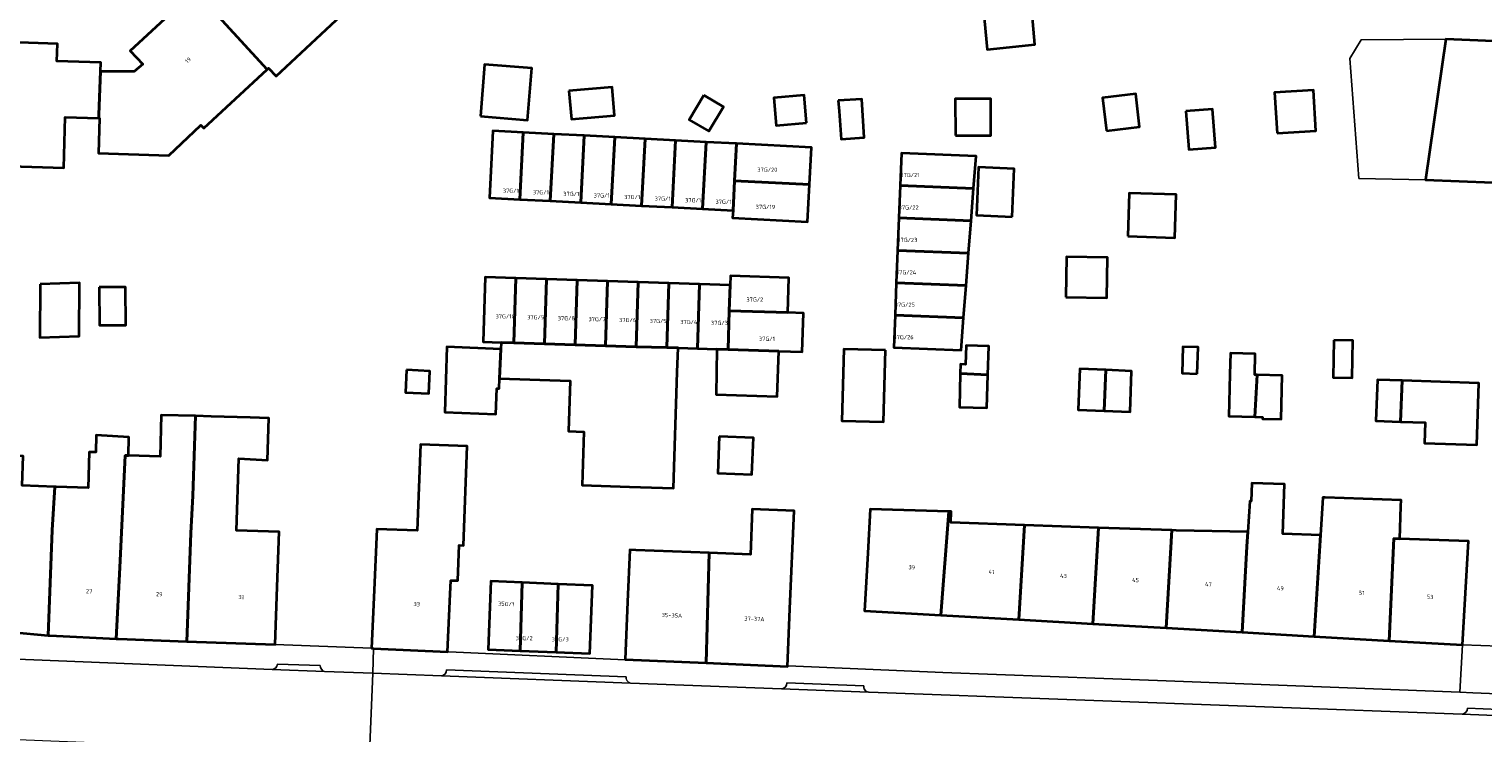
# Model space of a CAD drawing. Header units: metres. Extents: x 197700 to 204338, y 317132 to 325229.
# Tile 647 of 656: x 203347 to 203473, y 318667 to 318728. Entities that reach past the tile are written whole.
import ezdxf
from ezdxf.enums import TextEntityAlignment as Align

# ---------------------------------------------------------------- set-up
doc = ezdxf.new("R2010")
doc.units = ezdxf.units.M
for name, color, linetype, lineweight in [('B-WE-OG-BEBOUWING-GV', 7, 'Continuous', 35), ('B-WE-OG-BEBOUWING-T18', 10, 'Continuous', 18), ('B-WE-OG-TERREIN_ERF-GV', 7, 'Continuous', 18), ('B-WE-VH-VERHARDING_ASFALT-GV', 252, 'Continuous', 18), ('B-WE-VH-VERHARDING_BETONSTRAATSTEEN-GV', 252, 'Continuous', 18), ('B-WE-VH-VERHARDING_HALFVERHARDING-GV', 252, 'Continuous', 18), ('B-WE-VH-VERHARDING_TEGEL-GV', 252, 'Continuous', 18)]:
    doc.layers.add(name, color=color, linetype=linetype, lineweight=lineweight)
doc.styles.add('NLCS-ISO-M200-T18', font='NLCS-ISO.ttf', dxfattribs={"height": 0.36})

msp = doc.modelspace()

# ---------------------------------------------------------------- linework, layer by layer
at = {"layer": 'B-WE-OG-BEBOUWING-GV'}
for points in [[(203425.395, 318741.382), (203426.085, 318733.91), (203428.793, 318734.149), (203429.216, 318729.359), (203429.979, 318729.426), (203430.283, 318726.026), (203434.425, 318726.465), (203434.122, 318729.792), (203433.164, 318739.488), (203431.5, 318739.335), (203431.276, 318741.895), (203428.336, 318741.639)], [(203363.683, 318728.913), (203367.893, 318724.319), (203368.014, 318724.432), (203368.679, 318723.721), (203374.749, 318729.401), (203372.878, 318731.4), (203372.896, 318731.979), (203373.997, 318731.945), (203374.24, 318739.853), (203373.675, 318739.868), (203372.733, 318739.894), (203364.904, 318740.162), (203364.737, 318734.76), (203366.038, 318734.713), (203365.931, 318730.983)], [(203353.452, 318724.144), (203353.314, 318720.399), (203353.306, 318720.082), (203353.385, 318720.08), (203353.291, 318717.044), (203359.369, 318716.857), (203362.17, 318719.478), (203362.427, 318719.204), (203367.893, 318724.319), (203363.683, 318728.913), (203362.707, 318729.968), (203361.646, 318731.115), (203356.045, 318725.934), (203357.118, 318724.775), (203356.382, 318724.121)], [(203340.492, 318726.843), (203340.129, 318716.096), (203350.277, 318715.783), (203350.412, 318720.172), (203353.306, 318720.082), (203353.314, 318720.399), (203353.452, 318724.144), (203353.482, 318724.913), (203349.688, 318725.038), (203349.737, 318726.539)], [(203499.528, 318717.149), (203503.676, 318716.551), (203503.717, 318716.836), (203507.854, 318716.275), (203509.068, 318725.284), (203492.789, 318725.972), (203470.021, 318726.934), (203468.261, 318714.741), (203477.009, 318714.4), (203488.164, 318713.964), (203499.265, 318713.447)], [(203386.381, 318720.255), (203390.472, 318719.924), (203390.836, 318724.421), (203386.745, 318724.752)], [(203394.049, 318722.463), (203394.263, 318719.997), (203398.008, 318720.321), (203397.794, 318722.787)], [(203405.73, 318722.081), (203404.474, 318719.949), (203406.172, 318718.949), (203407.428, 318721.081)], [(203414.628, 318719.679), (203414.432, 318722.071), (203411.795, 318721.855), (203411.991, 318719.463)], [(203417.39, 318721.605), (203417.461, 318720.686), (203417.645, 318718.268), (203419.62, 318718.419), (203419.42, 318721.73)], [(203427.543, 318718.573), (203430.612, 318718.588), (203430.597, 318721.767), (203427.528, 318721.753)], [(203440.62, 318718.996), (203443.484, 318719.325), (203443.155, 318722.188), (203440.291, 318721.859)], [(203455.41, 318718.788), (203458.765, 318718.994), (203458.549, 318722.511), (203455.194, 318722.305)], [(203447.505, 318720.683), (203447.77, 318717.364), (203450.071, 318717.548), (203449.806, 318720.866)], [(203389.792, 318713.042), (203390.094, 318718.843), (203387.456, 318718.98), (203387.154, 318713.179)], [(203392.432, 318712.904), (203392.734, 318718.705), (203390.094, 318718.843), (203389.792, 318713.042)], [(203395.373, 318718.568), (203392.734, 318718.705), (203392.432, 318712.904), (203395.071, 318712.767)], [(203397.711, 318712.629), (203398.013, 318718.43), (203395.373, 318718.568), (203395.071, 318712.767)], [(203400.35, 318712.492), (203400.652, 318718.293), (203398.013, 318718.43), (203397.711, 318712.629)], [(203400.652, 318718.293), (203400.35, 318712.492), (203402.99, 318712.355), (203403.292, 318718.156)], [(203405.931, 318718.018), (203403.292, 318718.156), (203402.99, 318712.355), (203405.629, 318712.217)], [(203405.629, 318712.217), (203408.268, 318712.08), (203408.402, 318714.66), (203408.57, 318717.881), (203405.931, 318718.018)], [(203414.896, 318714.322), (203415.063, 318717.543), (203408.57, 318717.881), (203408.402, 318714.66)], [(203422.743, 318714.243), (203429.113, 318713.993), (203429.33, 318716.798), (203422.853, 318717.051)], [(203432.443, 318711.533), (203432.616, 318715.703), (203429.54, 318715.831), (203429.367, 318711.661)], [(203408.268, 318712.08), (203408.235, 318711.438), (203414.728, 318711.1), (203414.896, 318714.322), (203408.402, 318714.66)], [(203429.113, 318713.993), (203422.743, 318714.243), (203422.632, 318711.432), (203428.895, 318711.186)], [(203442.483, 318709.839), (203446.551, 318709.716), (203446.664, 318713.452), (203442.596, 318713.575)], [(203428.678, 318708.38), (203428.895, 318711.186), (203422.632, 318711.432), (203422.522, 318708.622)], [(203428.678, 318708.38), (203422.522, 318708.622), (203422.412, 318705.811), (203428.46, 318705.574)], [(203437.1, 318704.567), (203440.649, 318704.51), (203440.705, 318707.993), (203437.156, 318708.05)], [(203408.014, 318705.595), (203407.946, 318703.38), (203413.005, 318703.224), (203413.106, 318706.243), (203408.041, 318706.413)], [(203348.236, 318705.698), (203348.203, 318701.075), (203351.604, 318701.182), (203351.637, 318705.805)], [(203353.359, 318705.418), (203353.389, 318702.126), (203355.67, 318702.147), (203355.641, 318705.438)], [(203389.447, 318706.219), (203386.797, 318706.308), (203386.608, 318700.681), (203388.177, 318700.628), (203389.273, 318700.594)], [(203391.925, 318700.513), (203392.098, 318706.13), (203389.447, 318706.219), (203389.273, 318700.594)], [(203394.578, 318700.431), (203394.751, 318706.041), (203392.098, 318706.13), (203391.925, 318700.513)], [(203397.231, 318700.35), (203397.404, 318705.952), (203394.751, 318706.041), (203394.578, 318700.431)], [(203397.404, 318705.952), (203397.231, 318700.35), (203399.884, 318700.268), (203400.057, 318705.862)], [(203402.536, 318700.187), (203402.708, 318705.773), (203400.057, 318705.862), (203399.884, 318700.268)], [(203405.361, 318705.684), (203402.708, 318705.773), (203402.536, 318700.187), (203403.51, 318700.157), (203405.189, 318700.106)], [(203407.946, 318703.38), (203408.014, 318705.595), (203405.361, 318705.684), (203405.189, 318700.106), (203406.867, 318700.054), (203407.842, 318700.024)], [(203428.46, 318705.574), (203422.412, 318705.811), (203422.301, 318703), (203428.243, 318702.767)], [(203412.222, 318699.889), (203414.271, 318699.82), (203414.384, 318703.178), (203413.005, 318703.224), (203407.946, 318703.38), (203407.842, 318700.024)], [(203422.301, 318703), (203422.191, 318700.189), (203428.025, 318699.96), (203428.243, 318702.767)], [(203388.037, 318697.512), (203388.151, 318700.043), (203383.473, 318700.247), (203383.283, 318694.58), (203387.721, 318694.431), (203387.795, 318696.645), (203388.008, 318696.638)], [(203394.578, 318700.431), (203391.925, 318700.513), (203389.273, 318700.594), (203388.177, 318700.628), (203388.151, 318700.043), (203388.037, 318697.512), (203394.152, 318697.306), (203394.005, 318692.936), (203395.353, 318692.891), (203395.197, 318688.259), (203399.294, 318688.121), (203403.101, 318687.993), (203403.44, 318698.074), (203403.51, 318700.157), (203402.536, 318700.187), (203399.884, 318700.268), (203397.231, 318700.35)], [(203421.474, 318699.965), (203417.867, 318700.065), (203417.694, 318693.847), (203421.301, 318693.746)], [(203430.354, 318697.842), (203430.426, 318700.301), (203428.455, 318700.36), (203428.407, 318698.74), (203427.985, 318698.752), (203427.961, 318697.944)], [(203448.487, 318697.925), (203448.559, 318700.216), (203447.244, 318700.257), (203447.171, 318697.967)], [(203460.322, 318700.835), (203460.257, 318697.609), (203461.918, 318697.576), (203461.982, 318700.802)], [(203412.222, 318699.889), (203407.842, 318700.024), (203406.867, 318700.054), (203406.805, 318696.136), (203412.09, 318695.958)], [(203453.469, 318694.174), (203453.683, 318697.829), (203453.467, 318697.835), (203453.518, 318699.653), (203451.375, 318699.713), (203451.324, 318697.896), (203451.222, 318694.236)], [(203379.984, 318698.261), (203379.888, 318696.31), (203381.906, 318696.21), (203382.002, 318698.162)], [(203430.354, 318697.842), (203427.961, 318697.944), (203427.876, 318695.039), (203430.269, 318694.969)], [(203440.422, 318694.701), (203440.565, 318698.25), (203438.324, 318698.34), (203438.181, 318694.791)], [(203440.565, 318698.25), (203440.422, 318694.701), (203442.663, 318694.611), (203442.806, 318698.159)], [(203453.683, 318697.829), (203453.469, 318694.174), (203454.137, 318694.156), (203454.133, 318694.017), (203455.752, 318693.972), (203455.858, 318697.768)], [(203466.248, 318697.334), (203464.093, 318697.408), (203463.971, 318693.831), (203466.11, 318693.758)], [(203466.11, 318693.758), (203468.249, 318693.685), (203468.189, 318691.918), (203472.708, 318691.763), (203472.891, 318697.107), (203466.248, 318697.334)], [(203354.822, 318674.941), (203355.036, 318674.931), (203360.956, 318674.72), (203361.3, 318684.094), (203361.451, 318687.351), (203361.684, 318694.261), (203358.733, 318694.345), (203358.631, 318690.751), (203355.88, 318690.829), (203355.601, 318690.842), (203355.133, 318681.119)], [(203360.956, 318674.72), (203368.605, 318674.447), (203368.783, 318679.444), (203368.953, 318684.226), (203365.26, 318684.33), (203365.437, 318690.569), (203367.93, 318690.423), (203368.034, 318694.081), (203366.444, 318694.126), (203363.055, 318694.222), (203361.684, 318694.261), (203361.451, 318687.351), (203361.3, 318684.094)], [(203348.942, 318675.234), (203349.082, 318675.221), (203354.822, 318674.941), (203355.133, 318681.119), (203355.601, 318690.842), (203355.88, 318690.829), (203355.925, 318692.43), (203353.089, 318692.596), (203353.047, 318691.113), (203352.479, 318691.129), (203352.391, 318688.034), (203349.616, 318688.113), (203349.498, 318688.118), (203349.268, 318684.347)], [(203383.761, 318678.812), (203383.815, 318680.004), (203384.432, 318679.99), (203384.542, 318683.053), (203384.919, 318683.039), (203385.228, 318691.652), (203381.182, 318691.797), (203380.914, 318684.33), (203377.401, 318684.456), (203377.16, 318679.163), (203376.931, 318674.118), (203377.115, 318674.11), (203383.534, 318673.817)], [(203407.069, 318692.495), (203406.941, 318689.306), (203409.908, 318689.187), (203410.036, 318692.376)], [(203349.498, 318688.118), (203346.676, 318688.248), (203346.748, 318690.777), (203343.279, 318690.875), (203343.171, 318687.844), (203343.148, 318684.559), (203342.718, 318675.809), (203348.942, 318675.234), (203349.268, 318684.347)], [(203452.373, 318675.502), (203458.624, 318675.145), (203459.161, 318683.92), (203455.892, 318684.034), (203456.042, 318688.335), (203453.208, 318688.434), (203453.154, 318686.867), (203453.038, 318686.871), (203452.871, 318684.225), (203452.789, 318682.932)], [(203465.526, 318683.645), (203466.031, 318683.621), (203466.129, 318686.448), (203466.147, 318686.963), (203459.584, 318687.195), (203459.362, 318687.203), (203459.161, 318683.92), (203458.624, 318675.145), (203465.108, 318674.775)], [(203406.188, 318682.381), (203405.948, 318672.845), (203412.981, 318672.545), (203413.195, 318677.541), (203413.558, 318686.025), (203409.918, 318686.171), (203409.787, 318682.26)], [(203419.941, 318682.362), (203419.656, 318677.37), (203426.285, 318676.992), (203426.974, 318685.974), (203420.159, 318686.185)], [(203426.285, 318676.992), (203433.028, 318676.607), (203433.528, 318684.791), (203427.147, 318685.013), (203427.18, 318685.968), (203426.974, 318685.974)], [(203439.944, 318684.568), (203433.528, 318684.791), (203433.028, 318676.607), (203439.437, 318676.241)], [(203445.788, 318675.878), (203446.294, 318684.347), (203439.944, 318684.568), (203439.437, 318676.241)], [(203446.294, 318684.347), (203445.788, 318675.878), (203452.373, 318675.502), (203452.789, 318682.932), (203452.871, 318684.225), (203446.668, 318684.34)], [(203405.948, 318672.845), (203406.188, 318682.381), (203399.841, 318682.635), (203399.324, 318682.653), (203399.132, 318678.157), (203398.917, 318673.145)], [(203466.031, 318683.621), (203465.526, 318683.645), (203465.108, 318674.775), (203471.484, 318674.411), (203471.998, 318683.413)], [(203389.831, 318673.91), (203389.987, 318679.813), (203387.289, 318679.926), (203387.043, 318674.027)], [(203392.955, 318673.78), (203393.111, 318679.683), (203389.987, 318679.813), (203389.831, 318673.91)], [(203393.111, 318679.683), (203392.955, 318673.78), (203395.847, 318673.659), (203396.093, 318679.558)]]:
    msp.add_lwpolyline(points, close=True, dxfattribs=at)
at = {"layer": 'B-WE-OG-TERREIN_ERF-GV'}
for points in [[(203340.492, 318726.843), (203349.737, 318726.539), (203349.688, 318725.038), (203353.482, 318724.913), (203353.452, 318724.144), (203356.382, 318724.121), (203357.118, 318724.775), (203356.045, 318725.934), (203361.646, 318731.115)], [(203374.749, 318729.401), (203368.679, 318723.721), (203368.014, 318724.432), (203367.893, 318724.319), (203362.427, 318719.204), (203362.17, 318719.478), (203359.369, 318716.857), (203353.291, 318717.044), (203353.385, 318720.08), (203353.306, 318720.082), (203350.412, 318720.172), (203350.277, 318715.783), (203340.129, 318716.096)], [(203434.122, 318729.792), (203434.425, 318726.465), (203430.283, 318726.026), (203429.979, 318729.426)], [(203477.009, 318714.4), (203468.261, 318714.741), (203462.497, 318714.862), (203461.697, 318725.256), (203462.705, 318726.885), (203470.021, 318726.934), (203492.789, 318725.972)], [(203346.676, 318688.248), (203349.498, 318688.118), (203349.616, 318688.113), (203352.391, 318688.034), (203352.479, 318691.129), (203353.047, 318691.113), (203353.089, 318692.596), (203355.925, 318692.43), (203355.88, 318690.829), (203358.631, 318690.751), (203358.733, 318694.345), (203361.684, 318694.261), (203363.055, 318694.222), (203366.444, 318694.126), (203368.034, 318694.081), (203367.93, 318690.423), (203365.437, 318690.569), (203365.26, 318684.33), (203368.953, 318684.226), (203368.783, 318679.444), (203368.605, 318674.447), (203376.931, 318674.118), (203377.16, 318679.163), (203377.401, 318684.456), (203380.914, 318684.33), (203381.182, 318691.797), (203385.228, 318691.652), (203384.919, 318683.039), (203384.542, 318683.053), (203384.432, 318679.99), (203383.815, 318680.004), (203383.761, 318678.812), (203383.534, 318673.817), (203383.533, 318673.806), (203383.633, 318673.801), (203398.915, 318673.108), (203398.917, 318673.145), (203399.132, 318678.157), (203399.324, 318682.653), (203399.841, 318682.635), (203406.188, 318682.381), (203409.787, 318682.26), (203409.918, 318686.171), (203413.558, 318686.025), (203413.195, 318677.541), (203412.981, 318672.545), (203413.033, 318672.543), (203413.036, 318672.608), (203426.439, 318672.009), (203445.034, 318671.315), (203471.25, 318670.301), (203471.484, 318674.411), (203474.649, 318674.294)]]:
    msp.add_lwpolyline(points, dxfattribs=at)
for points in [[(203470.021, 318726.934), (203462.705, 318726.885), (203461.697, 318725.256), (203462.497, 318714.862), (203468.261, 318714.741)], [(203386.381, 318720.255), (203386.745, 318724.752), (203390.836, 318724.421), (203390.472, 318719.924)], [(203394.049, 318722.463), (203397.794, 318722.787), (203398.008, 318720.321), (203394.263, 318719.997)], [(203405.73, 318722.081), (203407.428, 318721.081), (203406.172, 318718.949), (203404.474, 318719.949)], [(203414.628, 318719.679), (203411.991, 318719.463), (203411.795, 318721.855), (203414.432, 318722.071)], [(203417.645, 318718.268), (203417.461, 318720.686), (203417.39, 318721.605), (203419.42, 318721.73), (203419.62, 318718.419)], [(203427.543, 318718.573), (203427.528, 318721.753), (203430.597, 318721.767), (203430.612, 318718.588)], [(203440.62, 318718.996), (203440.291, 318721.859), (203443.155, 318722.188), (203443.484, 318719.325)], [(203455.41, 318718.788), (203455.194, 318722.305), (203458.549, 318722.511), (203458.765, 318718.994)], [(203447.505, 318720.683), (203449.806, 318720.866), (203450.071, 318717.548), (203447.77, 318717.364)], [(203403.292, 318718.156), (203405.931, 318718.018), (203408.57, 318717.881), (203415.063, 318717.543), (203414.896, 318714.322), (203414.728, 318711.1), (203408.235, 318711.438), (203408.268, 318712.08), (203405.629, 318712.217), (203402.99, 318712.355), (203400.35, 318712.492), (203397.711, 318712.629), (203395.071, 318712.767), (203392.432, 318712.904), (203389.792, 318713.042), (203387.154, 318713.179), (203387.456, 318718.98), (203390.094, 318718.843), (203392.734, 318718.705), (203395.373, 318718.568), (203398.013, 318718.43), (203400.652, 318718.293)], [(203428.895, 318711.186), (203428.678, 318708.38), (203428.46, 318705.574), (203428.243, 318702.767), (203428.025, 318699.96), (203422.191, 318700.189), (203422.301, 318703), (203422.412, 318705.811), (203422.522, 318708.622), (203422.632, 318711.432), (203422.743, 318714.243), (203422.853, 318717.051), (203429.33, 318716.798), (203429.113, 318713.993)], [(203432.443, 318711.533), (203429.367, 318711.661), (203429.54, 318715.831), (203432.616, 318715.703)], [(203442.483, 318709.839), (203442.596, 318713.575), (203446.664, 318713.452), (203446.551, 318709.716)], [(203437.1, 318704.567), (203437.156, 318708.05), (203440.705, 318707.993), (203440.649, 318704.51)], [(203413.005, 318703.224), (203414.384, 318703.178), (203414.271, 318699.82), (203412.222, 318699.889), (203412.09, 318695.958), (203406.805, 318696.136), (203406.867, 318700.054), (203405.189, 318700.106), (203403.51, 318700.157), (203403.44, 318698.074), (203403.101, 318687.993), (203399.294, 318688.121), (203395.197, 318688.259), (203395.353, 318692.891), (203394.005, 318692.936), (203394.152, 318697.306), (203388.037, 318697.512), (203388.008, 318696.638), (203387.795, 318696.645), (203387.721, 318694.431), (203383.283, 318694.58), (203383.473, 318700.247), (203388.151, 318700.043), (203388.177, 318700.628), (203386.608, 318700.681), (203386.797, 318706.308), (203389.447, 318706.219), (203392.098, 318706.13), (203394.751, 318706.041), (203397.404, 318705.952), (203400.057, 318705.862), (203402.708, 318705.773), (203405.361, 318705.684), (203408.014, 318705.595), (203408.041, 318706.413), (203413.106, 318706.243)], [(203348.236, 318705.698), (203351.637, 318705.805), (203351.604, 318701.182), (203348.203, 318701.075)], [(203353.359, 318705.418), (203355.641, 318705.438), (203355.67, 318702.147), (203353.389, 318702.126)], [(203421.474, 318699.965), (203421.301, 318693.746), (203417.694, 318693.847), (203417.867, 318700.065)], [(203427.961, 318697.944), (203427.985, 318698.752), (203428.407, 318698.74), (203428.455, 318700.36), (203430.426, 318700.301), (203430.354, 318697.842), (203430.269, 318694.969), (203427.876, 318695.039)], [(203448.487, 318697.925), (203447.171, 318697.967), (203447.244, 318700.257), (203448.559, 318700.216)], [(203460.322, 318700.835), (203461.982, 318700.802), (203461.918, 318697.576), (203460.257, 318697.609)], [(203453.683, 318697.829), (203455.858, 318697.768), (203455.752, 318693.972), (203454.133, 318694.017), (203454.137, 318694.156), (203453.469, 318694.174), (203451.222, 318694.236), (203451.324, 318697.896), (203451.375, 318699.713), (203453.518, 318699.653), (203453.467, 318697.835)], [(203379.984, 318698.261), (203382.002, 318698.162), (203381.906, 318696.21), (203379.888, 318696.31)], [(203440.565, 318698.25), (203442.806, 318698.159), (203442.663, 318694.611), (203440.422, 318694.701), (203438.181, 318694.791), (203438.324, 318698.34)], [(203466.11, 318693.758), (203463.971, 318693.831), (203464.093, 318697.408), (203466.248, 318697.334), (203472.891, 318697.107), (203472.708, 318691.763), (203468.189, 318691.918), (203468.249, 318693.685)], [(203407.069, 318692.495), (203410.036, 318692.376), (203409.908, 318689.187), (203406.941, 318689.306)], [(203471.484, 318674.411), (203465.108, 318674.775), (203458.624, 318675.145), (203452.373, 318675.502), (203445.788, 318675.878), (203439.437, 318676.241), (203433.028, 318676.607), (203426.285, 318676.992), (203419.656, 318677.37), (203419.941, 318682.362), (203420.159, 318686.185), (203426.974, 318685.974), (203427.18, 318685.968), (203427.147, 318685.013), (203433.528, 318684.791), (203439.944, 318684.568), (203446.294, 318684.347), (203446.668, 318684.34), (203452.871, 318684.225), (203453.038, 318686.871), (203453.154, 318686.867), (203453.208, 318688.434), (203456.042, 318688.335), (203455.892, 318684.034), (203459.161, 318683.92), (203459.362, 318687.203), (203459.584, 318687.195), (203466.147, 318686.963), (203466.129, 318686.448), (203466.031, 318683.621), (203471.998, 318683.413)], [(203389.987, 318679.813), (203393.111, 318679.683), (203396.093, 318679.558), (203395.847, 318673.659), (203392.955, 318673.78), (203389.831, 318673.91), (203387.043, 318674.027), (203387.289, 318679.926)]]:
    msp.add_lwpolyline(points, close=True, dxfattribs=at)
at = {"layer": 'B-WE-VH-VERHARDING_ASFALT-GV'}
for points in [[(203368.324, 318672.276), (203343.391, 318673.297)], [(203344.108, 318666.298), (203376.504, 318664.991), (203376.758, 318664.982), (203377.045, 318671.948), (203372.881, 318672.105), (203368.324, 318672.276)], [(203500.422, 318667.261), (203498.806, 318667.326), (203496.859, 318667.404), (203495.803, 318667.446), (203495.787, 318667.447), (203484.702, 318667.887), (203475.035, 318668.271), (203471.438, 318668.414), (203420.074, 318670.323), (203420.007, 318670.327), (203412.468, 318670.607), (203399.389, 318671.103), (203383, 318671.724), (203377.045, 318671.948), (203376.758, 318664.982)]]:
    msp.add_lwpolyline(points, dxfattribs=at)
at = {"layer": 'B-WE-VH-VERHARDING_BETONSTRAATSTEEN-GV'}
for points in [[(203368.789, 318672.755, -0.3707445), (203368.324, 318672.276)], [(203372.881, 318672.105, -0.3614076), (203372.504, 318672.619)], [(203383.428, 318672.236, -0.4006194), (203383, 318671.724)], [(203399.389, 318671.103, -0.4100024), (203398.998, 318671.645)], [(203412.942, 318671.124, -0.4068179), (203412.468, 318670.607)], [(203420.007, 318670.327, -0.4149694), (203419.589, 318670.863)], [(203471.905, 318668.923, -0.3828634), (203471.438, 318668.414)]]:
    msp.add_lwpolyline(points, format="xyb", dxfattribs=at)
for points in [[(203372.504, 318672.619), (203368.789, 318672.755)], [(203368.324, 318672.276), (203372.881, 318672.105)], [(203383, 318671.724), (203399.389, 318671.103)], [(203398.998, 318671.645), (203383.428, 318672.236)], [(203419.589, 318670.863), (203412.942, 318671.124)], [(203412.468, 318670.607), (203420.007, 318670.327)], [(203474.614, 318668.811), (203471.905, 318668.923)], [(203471.438, 318668.414), (203475.035, 318668.271)]]:
    msp.add_lwpolyline(points, dxfattribs=at)
at = {"layer": 'B-WE-VH-VERHARDING_HALFVERHARDING-GV'}
msp.add_lwpolyline([(203474.649, 318674.294), (203471.484, 318674.411), (203471.25, 318670.301), (203472.369, 318670.258), (203474.519, 318670.178), (203474.629, 318673.752)], close=True, dxfattribs=at)
at = {"layer": 'B-WE-VH-VERHARDING_TEGEL-GV'}
for points in [[(203360.956, 318674.72), (203355.036, 318674.931), (203354.822, 318674.941), (203349.082, 318675.221), (203348.942, 318675.234), (203342.718, 318675.809), (203337.378, 318676.303), (203336.877, 318676.348), (203325.503, 318677.37), (203325.514, 318676.908), (203309.943, 318678.283), (203305.534, 318678.436), (203305.569, 318678.38)], [(203372.881, 318672.105), (203377.045, 318671.948), (203377.115, 318674.11), (203376.931, 318674.118), (203368.605, 318674.447), (203360.956, 318674.72)], [(203412.981, 318672.545), (203405.948, 318672.845), (203398.917, 318673.145), (203398.915, 318673.108), (203383.633, 318673.801), (203383.533, 318673.806), (203383.534, 318673.817), (203377.115, 318674.11), (203377.045, 318671.948), (203383, 318671.724)], [(203343.391, 318673.297), (203368.324, 318672.276)], [(203368.789, 318672.755), (203372.504, 318672.619)], [(203486.55, 318669.733), (203485.617, 318669.768), (203474.519, 318670.178), (203472.369, 318670.258), (203471.25, 318670.301), (203445.034, 318671.315), (203426.439, 318672.009), (203413.036, 318672.608), (203413.033, 318672.543), (203412.981, 318672.545)], [(203383.428, 318672.236), (203398.998, 318671.645)], [(203399.389, 318671.103), (203412.468, 318670.607)], [(203412.942, 318671.124), (203419.589, 318670.863)], [(203420.007, 318670.327), (203420.074, 318670.323), (203471.438, 318668.414)], [(203471.905, 318668.923), (203474.614, 318668.811)]]:
    msp.add_lwpolyline(points, dxfattribs=at)
for points in [[(203368.324, 318672.276, 0.3707445), (203368.789, 318672.755)], [(203372.504, 318672.619, 0.3614076), (203372.881, 318672.105)], [(203383, 318671.724, 0.4006194), (203383.428, 318672.236)], [(203398.998, 318671.645, 0.4100024), (203399.389, 318671.103)], [(203412.468, 318670.607, 0.4068179), (203412.942, 318671.124)], [(203419.589, 318670.863, 0.4149694), (203420.007, 318670.327)], [(203471.438, 318668.414, 0.3828634), (203471.905, 318668.923)]]:
    msp.add_lwpolyline(points, format="xyb", dxfattribs=at)

# ---------------------------------------------------------------- texts
at = {"layer": 'B-WE-OG-BEBOUWING-T18', "style": 'NLCS-ISO-M200-T18'}
for s, rotation, p in [('19', 42.7, (203361.045, 318725.11)), ('39', 356.8, (203423.756, 318681.143)), ('41', 356.8, (203430.656, 318680.749)), ('43', 356.8, (203436.896, 318680.393)), ('45', 356.8, (203443.14, 318680.036)), ('27', 357.3, (203352.482, 318679.06)), ('29', 358, (203358.559, 318678.808)), ('31', 358, (203365.653, 318678.555)), ('47', 356.8, (203449.454, 318679.675)), ('49', 356.8, (203455.69, 318679.319)), ('51', 356.8, (203462.728, 318678.917)), ('53', 356.8, (203468.667, 318678.578)), ('33', 357.4, (203380.862, 318677.943)), ('35G/1', 357.6, (203388.605, 318677.965)), ('35-35A', 357.6, (203402.973, 318676.976)), ('37-37A', 357.6, (203410.123, 318676.671))]:
    msp.add_text(s, height=0.36, rotation=rotation, dxfattribs=at).set_placement(p, align=Align.MIDDLE)
for s, p in [('37G/20', (203411.238, 318715.614)), ('37G/21', (203423.59, 318715.151)), ('37G/11', (203389.114, 318713.795)), ('37G/12', (203391.754, 318713.657)), ('37G/13', (203394.393, 318713.52)), ('37G/14', (203397.033, 318713.382)), ('37G/15', (203399.672, 318713.245)), ('37G/16', (203402.312, 318713.108)), ('37G/17', (203404.951, 318712.97)), ('37G/18', (203407.59, 318712.833)), ('37G/19', (203411.071, 318712.392)), ('37G/22', (203423.479, 318712.34)), ('37G/23', (203423.369, 318709.53)), ('37G/24', (203423.259, 318706.719)), ('37G/2', (203410.154, 318704.358)), ('37G/25', (203423.148, 318703.908)), ('37G/10', (203388.52, 318702.903)), ('37G/9', (203391.172, 318702.822)), ('37G/8', (203393.825, 318702.74)), ('37G/7', (203396.478, 318702.659)), ('37G/6', (203399.131, 318702.577)), ('37G/5', (203401.783, 318702.496)), ('37G/4', (203404.436, 318702.415)), ('37G/3', (203407.089, 318702.333)), ('37G/26', (203423.038, 318701.097)), ('37G/1', (203411.204, 318700.952)), ('35G/2', (203390.169, 318674.999)), ('35G/3', (203393.294, 318674.902))]:
    msp.add_text(s, height=0.36, dxfattribs=at).set_placement(p, align=Align.MIDDLE)

doc.saveas('drawing.dxf')
